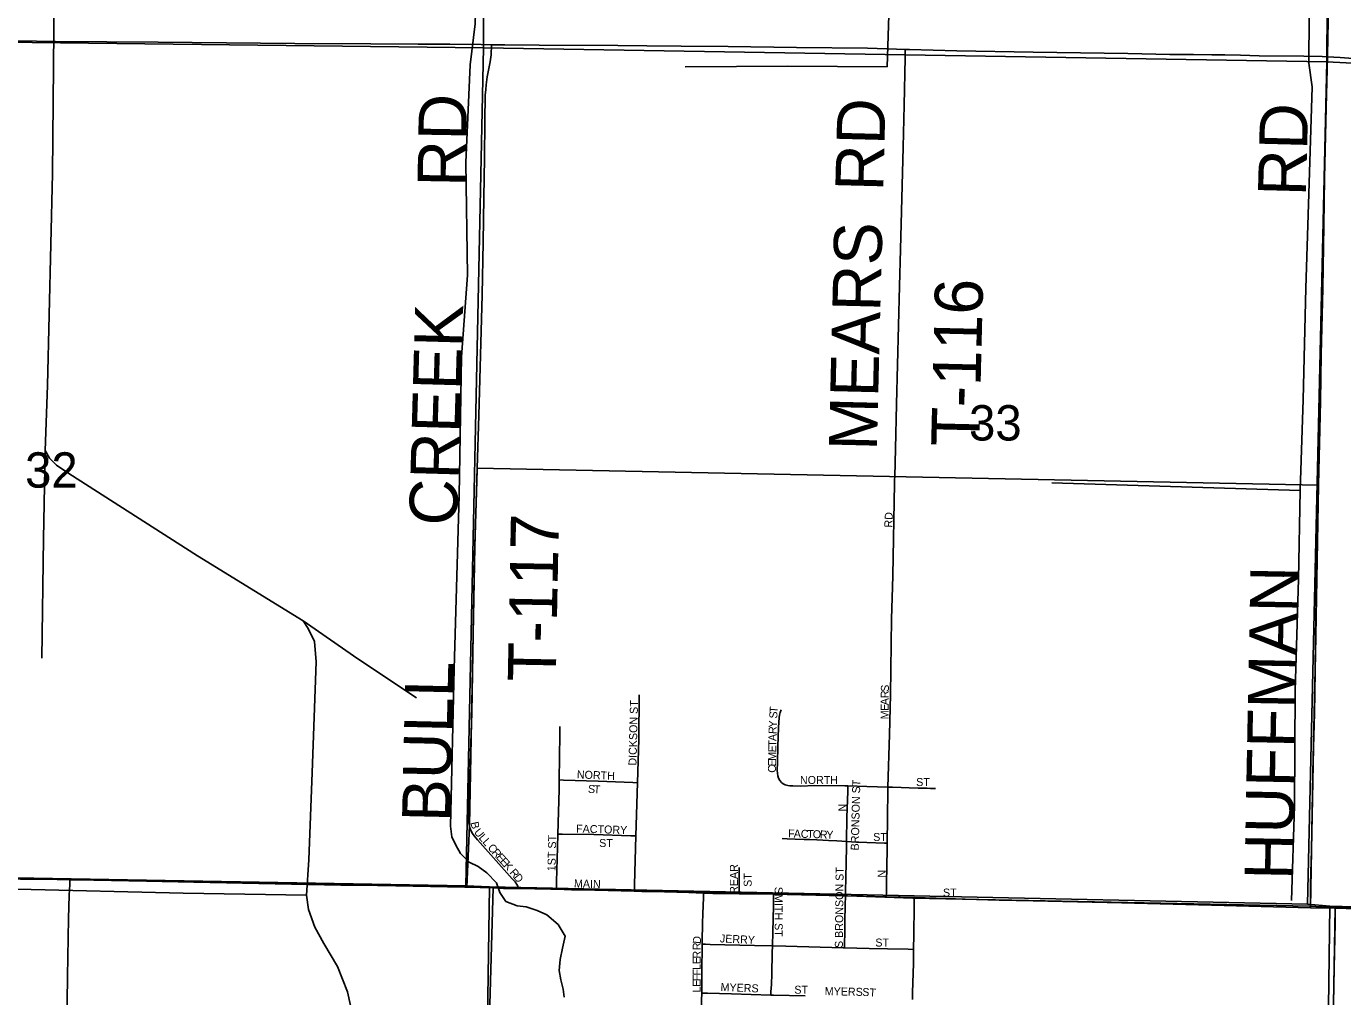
# Model space of a CAD drawing. Extents: x 1443599 to 1910620, y 1028088 to 1361369.
# Drawn here: x 1659809 to 1668031, y 1186540 to 1192606 of the extents above; entities that cross this region are included whole.
import ezdxf

# ---------------------------------------------------------------- set-up
doc = ezdxf.new("R2010")
doc.units = 0
for name, color, linetype in [('GM_X_City_Street', 7, 'Continuous'), ('GM_X_City_Street_Text', 7, 'Continuous'), ('GM_X_Corporation', 7, 'Continuous'), ('GM_X_County_Road', 7, 'Continuous'), ('GM_X_County_Road_Text', 7, 'Continuous'), ('GM_X_Minor_River', 7, 'Continuous'), ('GM_X_Section', 7, 'Continuous'), ('GM_X_Section_Text', 7, 'Continuous'), ('GM_X_Township', 7, 'Continuous'), ('GM_X_Township_Road', 7, 'Continuous'), ('GM_X_Township_Road_Text', 7, 'Continuous')]:
    doc.layers.add(name, color=color, linetype=linetype)

msp = doc.modelspace()

# ---------------------------------------------------------------- linework, layer by layer
at = {"layer": 'GM_X_City_Street'}
for points in [[(1665218.5, 1189098.8), (1665220.4, 1189173.4), (1665232.2, 1189748.5), (1665232.7, 1189769.7), (1665233.2, 1189791)], [(1665190.8, 1187850.3), (1665199.9, 1188179.3), (1665206.1, 1188425.7), (1665213.8, 1188902.1), (1665218.5, 1189098.8)], [(1663626.1, 1187877.4), (1663633.8, 1188149.9), (1663636.4, 1188427.5)], [(1664515.5, 1187890.8), (1664507.6, 1187905.6), (1664502.5, 1187921.4), (1664500.4, 1187937.6), (1664499.4, 1187954.4), (1664500.3, 1188004.6), (1664503, 1188104.6), (1664506.7, 1188221.6), (1664511.1, 1188285), (1664513.5, 1188299.7), (1664517.2, 1188315.3), (1664523.2, 1188333.7)], [(1663137.7, 1187894.7), (1663140.8, 1188178.4), (1663141.8, 1188228.4)], [(1663129.1, 1187555.9), (1663137, 1187834.7), (1663137.7, 1187894.7)], [(1663137.7, 1187894.7), (1663163.9, 1187893.8), (1663381, 1187887), (1663596.6, 1187878.5), (1663626.1, 1187877.4)], [(1663616.6, 1187544.3), (1663626.1, 1187877.4)], [(1664515.5, 1187890.8), (1664526, 1187878.9), (1664535.8, 1187870.7), (1664548, 1187864.4), (1664564.8, 1187860.6), (1664577.4, 1187858.8), (1664597.4, 1187857.3), (1664646.1, 1187856.7), (1664731.7, 1187859.8), (1664920.6, 1187858.9), (1664940, 1187858.3)], [(1664931.8, 1187510.5), (1664934.7, 1187660.2), (1664939.2, 1187825.3), (1664940, 1187858.3)], [(1664940, 1187858.3), (1665059.6, 1187854.5), (1665125.7, 1187852.4), (1665190.8, 1187850.3)], [(1665185.4, 1187499.7), (1665185.5, 1187526.8), (1665187.1, 1187630.3), (1665187.7, 1187672), (1665189.9, 1187818.7), (1665190.8, 1187850.3)], [(1665190.8, 1187850.3), (1665219.6, 1187849.4), (1665274.3, 1187847.6), (1665323.2, 1187846), (1665379.8, 1187844.2), (1665411.4, 1187843.2), (1665435.3, 1187842.4), (1665456.4, 1187841.6), (1665487.5, 1187840.5)], [(1662883.2, 1187215.4), (1662882, 1187219.2), (1662879, 1187229.3), (1662876.8, 1187235.2), (1662873.6, 1187241.8), (1662861.7, 1187257), (1662843.8, 1187277.1), (1662626.4, 1187520.6), (1662605.9, 1187545.9), (1662596.5, 1187559.2), (1662590, 1187570.5), (1662582.9, 1187585), (1662578, 1187601.1), (1662574.2, 1187620)], [(1663120.4, 1187211.6), (1663121.5, 1187259), (1663126.8, 1187473), (1663129.1, 1187555.9)], [(1663129.1, 1187555.9), (1663155, 1187555.5), (1663353, 1187552.7), (1663584.1, 1187545.3), (1663616.6, 1187544.3)], [(1663606.8, 1187199.2), (1663607.9, 1187239.6), (1663616.6, 1187544.3)], [(1664530.5, 1187528.5), (1664562.2, 1187526.8), (1664610.4, 1187524.7), (1664667.6, 1187523.1), (1664702.9, 1187522.2), (1664746.7, 1187520.5), (1664783.9, 1187519), (1664818.7, 1187516.9), (1664872.3, 1187513.8), (1664902.7, 1187511.9), (1664931.8, 1187510.5)], [(1664924.8, 1187170.5), (1664925.3, 1187197.7), (1664927.2, 1187285.4), (1664931.2, 1187475.3), (1664931.8, 1187510.5)], [(1664931.8, 1187510.5), (1664993.6, 1187505.8), (1665059, 1187503.2), (1665168.5, 1187500.2), (1665185.4, 1187499.7)], [(1665180.2, 1187164.5), (1665180.7, 1187193.2), (1665181.6, 1187248.9), (1665185.2, 1187461.1), (1665185.4, 1187499.7)], [(1664262.2, 1187183.5), (1664261.5, 1187282.3), (1664261.1, 1187346.8)], [(1662724, 1187219.7), (1662789.6, 1187216.6), (1662798.2, 1187216.5)], [(1662798.2, 1187216.5), (1662883.2, 1187215.4)], [(1662883.2, 1187215.4), (1663084.3, 1187212.7), (1663120.4, 1187211.6)], [(1663120.4, 1187211.6), (1663215.1, 1187208.6), (1663360.7, 1187205.7), (1663606.8, 1187199.2)], [(1663606.8, 1187199.2), (1663652.7, 1187198.1), (1663795.1, 1187194.8), (1663946.4, 1187191.4), (1664038.6, 1187187.9)], [(1664029.8, 1186868.8), (1664030.3, 1186886.8), (1664033, 1186997.2), (1664035, 1187060.8), (1664037.7, 1187157), (1664038.6, 1187187.9)], [(1664038.6, 1187187.9), (1664096.1, 1187185.8), (1664262.2, 1187183.5)], [(1664262.2, 1187183.5), (1664475.7, 1187180.2)], [(1664469.3, 1186856.8), (1664471.2, 1186944.2), (1664474.9, 1187108.2), (1664475.2, 1187141), (1664475.7, 1187180.2)], [(1664475.7, 1187180.2), (1664560.5, 1187178.6), (1664740.5, 1187174.1), (1664904.2, 1187170.9), (1664924.8, 1187170.5)], [(1664919.1, 1186844.3), (1664919.5, 1186862.9), (1664920, 1186891.7), (1664920.5, 1186919.9), (1664922.1, 1187010.2), (1664924.6, 1187112), (1664924.8, 1187170.5)], [(1664924.8, 1187170.5), (1665035, 1187168.2), (1665180.2, 1187164.5)], [(1665180.2, 1187164.5), (1665354.7, 1187159.9)], [(1665350.3, 1186835.2), (1665352.9, 1186928), (1665353.2, 1186969.8), (1665354, 1187062.6), (1665354.7, 1187159.9)], [(1665354.7, 1187159.9), (1665493, 1187156.4), (1665673, 1187150.1), (1665885.8, 1187143.8), (1666098.6, 1187138.3), (1666652.4, 1187125.6), (1667290.8, 1187110.1), (1667829.5, 1187096.1)], [(1664027.4, 1186562.6), (1664029.1, 1186731.3), (1664029.6, 1186826.8), (1664029.8, 1186868.8)], [(1664029.8, 1186868.8), (1664050.4, 1186867.9), (1664080.1, 1186866.7), (1664356.7, 1186859.6), (1664469.3, 1186856.8)], [(1664459.3, 1186550), (1664460.3, 1186569.9), (1664462.5, 1186616.3), (1664465.6, 1186681.8), (1664468.5, 1186813), (1664469.3, 1186856.8)], [(1664469.3, 1186856.8), (1664552.6, 1186854.7), (1664911.1, 1186844.5), (1664919.1, 1186844.3)], [(1664919.1, 1186844.3), (1665072.9, 1186841.1), (1665188.8, 1186838.9), (1665317.6, 1186836.5), (1665350.3, 1186835.2)], [(1665343.8, 1186521.8), (1665344.8, 1186566.1), (1665349.8, 1186746.5), (1665350.3, 1186835.2)], [(1664002.4, 1184852.7), (1664011.1, 1185296.3), (1664021.1, 1185853.3), (1664024, 1186181), (1664025.3, 1186344.7), (1664027, 1186518.5), (1664027.4, 1186562.6)], [(1664027.4, 1186562.6), (1664064.2, 1186561.6), (1664213.4, 1186557.4), (1664459.3, 1186550)], [(1664459.3, 1186550), (1664475.7, 1186549.5), (1664674.7, 1186544.6)]]:
    msp.add_lwpolyline(points, dxfattribs=at)
at = {"layer": 'GM_X_Corporation'}
msp.add_lwpolyline([(1662625.4, 1189842.7), (1667880.6, 1189737.9), (1667860.4, 1188678.1), (1667845.1, 1187936.1), (1667829.5, 1187096.1), (1667984.8, 1187092.7), (1667960.8, 1185769.8), (1667948.9, 1185083.1), (1667944, 1184699.3), (1665316.4, 1184804.9), (1664002.4, 1184852.7), (1662680.2, 1184866.5), (1662680.2, 1185686.4), (1662724, 1187219.7), (1662561.1, 1187224.2), (1662576.1, 1187610.5), (1662609.8, 1189351.2)], close=True, dxfattribs=at)
at = {"layer": 'GM_X_County_Road'}
for points in [[(1667935.3, 1192415), (1667938.4, 1192541.8), (1667958.7, 1193378.4), (1667964.5, 1193641), (1667977.1, 1194133.1), (1667985.7, 1194411.9), (1667997.4, 1194871.2), (1668003.1, 1195068), (1668003.8, 1195232), (1668000.1, 1195560.1), (1667998.1, 1195855.5), (1667998.2, 1196380.6), (1667997.1, 1196774.4), (1667993.9, 1197037), (1667993.4, 1197414.4), (1667993, 1197522.4)], [(1667880.6, 1189737.9), (1667887, 1189998.9), (1667892, 1190261.3), (1667897.7, 1190556.7), (1667906.9, 1190966.8), (1667912.9, 1191360.6), (1667918.4, 1191655.9), (1667927.6, 1192098.9), (1667935.3, 1192415)], [(1667829.5, 1187096.1), (1667830.8, 1187245.2), (1667835.5, 1187458.1), (1667848.3, 1188096.8), (1667854.3, 1188309.6), (1667859.3, 1188571.6), (1667861.6, 1188784.5), (1667866.5, 1189030.1), (1667871.4, 1189308.6), (1667880.6, 1189737.9)], [(1667984.8, 1187092.6), (1667829.5, 1187096.1)], [(1667944.1, 1184707.4), (1667944.7, 1184799.4), (1667948.8, 1185078.5), (1667954.7, 1185357.6), (1667959.8, 1185735.2), (1667964.2, 1186030.7), (1667969, 1186276.9), (1667978.8, 1186720.1), (1667984.9, 1186999.1), (1667984.8, 1187092.6)]]:
    msp.add_lwpolyline(points, dxfattribs=at)
at = {"layer": 'GM_X_Minor_River'}
for points in [[(1667978.4, 1202401.3), (1667944.9, 1201248.8), (1667965.3, 1200191.6), (1667929.1, 1198894.7), (1667894.8, 1197910.6), (1667871, 1197604.1), (1667884, 1197439.5), (1667883.3, 1196865.9), (1667877.7, 1195265.5), (1667856.1, 1194104.7), (1667824.7, 1192954), (1667819.9, 1192374.5), (1667841.3, 1192227.7), (1667822, 1191624.4), (1667801.8, 1190968.9), (1667784.9, 1190273.3), (1667766.3, 1189704), (1667756, 1189150.6), (1667735, 1188453.1), (1667729.7, 1187733.2), (1667710.7, 1187141.9)], [(1665298.1, 1200980.2), (1665282.8, 1200264.6), (1665257.3, 1199326.5), (1665239.4, 1198578.7), (1665219.8, 1197955.3), (1665217.9, 1197532.2), (1665214.5, 1196485.3), (1665213, 1195322.1), (1665211.6, 1194491.8), (1665212.1, 1193547.2), (1665200.3, 1192807.3), (1665185.9, 1192352.3), (1664566.1, 1192355.6), (1663924.2, 1192353.2)], [(1662638.7, 1196870.1), (1662643.7, 1195249.3), (1662627, 1193093.5), (1662612.5, 1192620.4), (1662581.8, 1192364.2), (1662554.8, 1191754.9), (1662564.2, 1191050.7), (1662526.9, 1190539.9), (1662513.4, 1189675.7), (1662481.8, 1188589.2), (1662458.1, 1187604.8)], [(1660027.8, 1196611.9), (1659997.9, 1194245.8), (1659985.2, 1193024.6), (1659972.4, 1191685.1), (1659941.8, 1190360), (1659926.2, 1189953.1), (1659915.9, 1189401.8), (1659906.1, 1188655.8)], [(1659926.2, 1189953.1), (1659953.4, 1189906.5), (1659996.7, 1189861.6), (1660074, 1189810), (1660878.8, 1189296), (1661537.1, 1188888.9), (1661879.8, 1188652), (1662246.3, 1188408.7)], [(1667766.3, 1189704), (1666214.7, 1189752.3)], [(1661537.1, 1188888.9), (1661570.4, 1188842.1), (1661609, 1188759.2), (1661618.6, 1188632.7), (1661593.8, 1187941.2), (1661573.6, 1187396.1), (1661559.5, 1187173.7), (1661571.9, 1187085.2), (1661611.9, 1186974.2), (1661666.2, 1186872.9), (1661751.8, 1186728.9), (1661815.8, 1186570.1), (1661857.6, 1186380.1), (1661853.9, 1186179.6), (1661837.3, 1186043.5), (1661847.4, 1185937), (1661856.4, 1185880.7), (1661865.5, 1185832.4)], [(1662458.1, 1187604.8), (1662466.9, 1187538.4), (1662492.1, 1187487.8), (1662521.2, 1187435.2), (1662574.4, 1187380.1), (1662632.1, 1187353), (1662685.6, 1187313.9), (1662746.7, 1187250.6), (1662765.7, 1187192.1), (1662804.8, 1187135.2), (1662874.5, 1187107.9), (1662930.6, 1187100.9), (1663000.4, 1187079.6), (1663060.1, 1187052.5), (1663131.2, 1186991), (1663174.1, 1186918), (1663158.7, 1186844.1), (1663143.4, 1186772.2), (1663138.1, 1186704.1), (1663147.1, 1186645.8), (1663162.1, 1186587.3), (1663169.2, 1186537)], [(1661559.5, 1187173.7), (1660789.5, 1187187.7), (1659752.9, 1187212.6), (1659450.1, 1187214.1)]]:
    msp.add_lwpolyline(points, dxfattribs=at)
at = {"layer": 'GM_X_Section'}
for points in [[(1662691.8, 1197703.2), (1662664.5, 1192471.6), (1657375.8, 1192533.3), (1657466.1, 1197732.2)], [(1667964, 1197553.3), (1667931.4, 1192383.8), (1662664.5, 1192471.6), (1662691.8, 1197703.2)], [(1667964, 1197553.3), (1673254.7, 1197445.3), (1673160.2, 1192114.3), (1667931.4, 1192383.8)], [(1657375.8, 1192533.3), (1662664.5, 1192471.6), (1662555, 1187232.9), (1657389.2, 1187325.2), (1657231.2, 1187325.3), (1657328.6, 1189560.8)], [(1667931.4, 1192383.8), (1667811.5, 1187117.2), (1662701, 1187227.2), (1662555, 1187232.9), (1662664.5, 1192471.6)], [(1673160.2, 1192114.3), (1673087.7, 1186967.1), (1667951.4, 1187105.5), (1667811.5, 1187117.2), (1667931.4, 1192383.8)], [(1657389.2, 1187325.2), (1662555, 1187232.9), (1662701, 1187227.2), (1662627.2, 1182250.7), (1657358.9, 1182247.8)], [(1667811.5, 1187117.2), (1667951.4, 1187105.5), (1667884.6, 1182047.3), (1662627.2, 1182250.7), (1662701, 1187227.2)], [(1673087.7, 1186967.1), (1673261.6, 1186959.1), (1673195.5, 1181791.2), (1667884.6, 1182047.3), (1667951.4, 1187105.5)]]:
    msp.add_lwpolyline(points, close=True, dxfattribs=at)
at = {"layer": 'GM_X_Township'}
for points in [[(1657359.6, 1187302.3), (1660071.2, 1187272.4), (1662547.1, 1187223.8), (1662885.2, 1187219.8), (1663604.9, 1187200), (1664034.8, 1187192.5), (1664475, 1187183.1), (1664707.3, 1187178.4), (1665171.9, 1187162.5), (1665347, 1187155), (1667823.2, 1187104.9), (1667980.2, 1187098.3), (1673099.2, 1186957.5), (1673280.7, 1186951.3), (1675743.2, 1186901.1), (1675863, 1186897.3), (1678396.7, 1186852.4), (1678444.8, 1186848.9), (1681031.7, 1186821.5), (1683678.5, 1186812.5)], [(1683678.5, 1186812.5), (1681031.7, 1186821.5), (1678444.8, 1186848.9), (1678396.7, 1186852.4), (1675863, 1186897.3), (1675743.2, 1186901.1), (1673280.7, 1186951.3), (1673099.2, 1186957.5), (1667980.2, 1187098.3), (1667823.2, 1187104.9), (1665347, 1187155), (1665171.9, 1187162.5), (1664707.3, 1187178.4), (1664475, 1187183.1), (1664034.8, 1187192.5), (1663604.9, 1187200), (1662885.2, 1187219.8), (1662547.1, 1187223.8), (1660071.2, 1187272.4), (1657359.6, 1187302.3)]]:
    msp.add_lwpolyline(points, dxfattribs=at)
at = {"layer": 'GM_X_Township_Road'}
for points in [[(1657388.8, 1192546.6), (1657546, 1192541.9), (1657972.8, 1192536.2), (1658744.3, 1192527.3), (1659006.9, 1192525.3), (1659220.2, 1192521.4), (1659630.6, 1192516.3), (1659991.7, 1192511.1), (1660631.8, 1192506.6), (1661272, 1192500.6), (1661485.4, 1192498), (1661961.4, 1192495.4), (1662256.9, 1192493.9), (1662453.9, 1192494), (1662650.8, 1192491.1), (1662715.4, 1192490.2)], [(1662625.4, 1189842.7), (1662635.2, 1190173.3), (1662656, 1190927.9), (1662662.2, 1191256), (1662667, 1191534.9), (1662670.4, 1191781), (1662673.7, 1192010.7), (1662675.9, 1192174.8), (1662678.1, 1192211), (1662680.6, 1192240.2), (1662688, 1192288.8), (1662706.5, 1192384.1), (1662711.6, 1192426.8), (1662715.4, 1192490.2)], [(1662715.4, 1192490.2), (1662798.5, 1192489.1), (1663011.9, 1192488.5), (1663504.3, 1192485), (1663684.9, 1192484.1), (1663898.2, 1192480.8), (1664193.7, 1192478.7), (1664620.5, 1192473.9), (1665063.6, 1192468), (1665244.1, 1192462.6), (1665298.3, 1192461.2)], [(1665233.2, 1189791), (1665238.6, 1189964.5), (1665245.2, 1190243.3), (1665263.2, 1190981.2), (1665269, 1191210.8), (1665285.2, 1191850.3), (1665292, 1192112.7), (1665298.4, 1192408), (1665298.3, 1192447.1), (1665298.3, 1192461.2)], [(1665298.3, 1192461.2), (1665326.2, 1192460.4), (1665621.5, 1192453), (1666097.5, 1192445), (1666688.4, 1192434.6), (1666951, 1192430.2), (1667098.7, 1192428.4), (1667213.5, 1192428), (1667295.6, 1192427.8), (1667393.9, 1192424.9), (1667508.7, 1192421.7), (1667787.7, 1192419.8), (1667902.1, 1192417.3), (1667935.3, 1192415)], [(1667935.3, 1192415), (1668016.2, 1192409.6), (1668310.8, 1192388.2)], [(1662574.2, 1187620), (1662573.5, 1187625.8), (1662571.8, 1187658.5), (1662573.9, 1187740.4), (1662590.8, 1188314.4), (1662599.1, 1188806.4), (1662608.2, 1189298.4), (1662618.4, 1189626.3), (1662625, 1189833.6), (1662625.4, 1189842.7)], [(1657423.2, 1187319), (1657605.5, 1187314.5), (1657867.9, 1187309), (1658064.6, 1187304.2), (1658196, 1187302), (1658392.8, 1187297.5), (1658753.9, 1187289.6), (1659033, 1187283.7), (1659246.4, 1187281.9), (1659541.8, 1187277.5), (1660001.5, 1187272.5), (1660081.6, 1187271)], [(1659999.4, 1182271.7), (1659999.5, 1182303.7), (1660006.7, 1182779.8), (1660010.1, 1182993.2), (1660011.6, 1183135.2), (1660015.8, 1183412.1), (1660019.3, 1183628.9), (1660029.8, 1184302.2), (1660040.1, 1185024.6), (1660044.8, 1185320.1), (1660048.3, 1185599.2), (1660054.8, 1186058.9), (1660061.2, 1186354.4), (1660065.8, 1186666.4), (1660072.2, 1187027.6), (1660076.1, 1187175.3), (1660079.9, 1187240.9), (1660081.6, 1187271)], [(1660081.6, 1187271), (1660231.3, 1187268), (1660559.6, 1187261.3), (1660855, 1187255.7), (1661363.9, 1187245.3), (1661773.4, 1187237.7), (1662003.3, 1187234.1), (1662249.4, 1187231.1), (1662561.1, 1187224.2)], [(1662561.1, 1187224.2), (1662724, 1187219.7)], [(1667984.8, 1187092.6), (1668118.5, 1187089.5), (1668280.6, 1187086.1), (1668395.4, 1187083.2), (1668641.5, 1187077.7), (1668838.4, 1187071.9), (1669018.9, 1187067.3), (1669248.5, 1187061.5), (1669773.5, 1187048.1), (1670019.7, 1187042.7), (1670429.9, 1187032.7), (1670889.3, 1187022.5), (1671135.3, 1187016.1), (1671414.3, 1187007.8), (1671808.1, 1186998.8), (1672169, 1186990.1), (1672480.7, 1186981.6), (1672923.6, 1186967), (1673110.9, 1186961.8)]]:
    msp.add_lwpolyline(points, dxfattribs=at)

# ---------------------------------------------------------------- texts
at = {"layer": 'GM_X_City_Street_Text'}
for s, rotation, p in [('RD', 86.98841, (1665217, 1189471.1)), ('R', 88.90716, (1665195.1, 1188405.5)), ('S', 87.62201, (1665195.8, 1188444.8)), ('DICKSON ST', 88.5861, (1663619.8, 1187983.7)), ('T', 86.52763, (1664500.9, 1188312.5)), ('E', 89.97267, (1665195, 1188326.6)), ('A', 89.97034, (1665195, 1188361.8)), ('Y', 87.00443, (1664495.7, 1188220.3)), ('S', 86.55611, (1664498.8, 1188277.4)), ('M', 89.98178, (1665195, 1188273.8)), ('A', 89.10379, (1664494.1, 1188137.2)), ('R', 88.71294, (1664494.8, 1188181.1)), ('E', 89.0711, (1664493, 1188066.8)), ('T', 89.11632, (1664493.6, 1188102.1)), ('E', 89.0711, (1664491.6, 1187978.8)), ('M', 89.11359, (1664492.2, 1188014)), ('NORTH', 357.61538, (1663246.8, 1187904.8)), ('C', 89.1014, (1664491, 1187939.2)), ('S', 355.95331, (1663315.8, 1187814.6)), ('T', 356.92424, (1663351.8, 1187812.1)), ('NORTH', 0.00001, (1664641.2, 1187869.6)), ('BRONSON ST', 88.65313, (1665008.2, 1187453.6)), ('ST', 0.00001, (1665367.2, 1187856.4)), ('N', 90, (1664931, 1187697.4)), ('B', 282.88178, (1662582.7, 1187627.8)), ('FACTORY', 358.23864, (1663242.3, 1187566)), ('U', 308.9771, (1662602.3, 1187567)), ('L', 311.52139, (1662631.5, 1187531)), ('L', 311.52139, (1662654.9, 1187504.6)), ('1ST ST', 88.66352, (1663113.8, 1187323.6)), ('ST', 0.00001, (1663387.2, 1187475.6)), ('F', 358.5242, (1664566.6, 1187535.2)), ('A', 358.54027, (1664601.8, 1187534.3)), ('C', 358.54302, (1664645.8, 1187533.2)), ('T', 358.5242, (1664685.4, 1187532.2)), ('O', 357.8142, (1664720.4, 1187531.3)), ('R', 357.01146, (1664764.2, 1187529.6)), ('Y', 358.75423, (1664805.4, 1187527.5)), ('ST', 0.00001, (1665098.8, 1187513.2)), ('C', 311.52866, (1662686.9, 1187468.4)), ('R', 311.52452, (1662713.2, 1187438.7)), ('E', 311.53892, (1662739.4, 1187409.1)), ('E', 311.52009, (1662762.8, 1187382.7)), ('K', 311.52781, (1662786.1, 1187356.4)), ('REAR', 90, (1664253.4, 1187182.6)), ('R', 311.54125, (1662824.1, 1187313.5)), ('D', 307.74848, (1662849.8, 1187284.6)), ('ST', 90, (1664339.4, 1187226.6)), ('S BRONSON ST', 89.40915, (1664909, 1186844)), ('N', 90, (1665177.4, 1187283.8)), ('MAIN', 358.45264, (1663229.1, 1187222.8)), ('SMITH ST', 270, (1664483.4, 1187226.6)), ('ST', 0.00001, (1665534.4, 1187165.6)), ('R', 89.8604, (1664021.4, 1186830.6)), ('D', 86.8735, (1664021.5, 1186869.5)), ('JERRY', 357.26998, (1664140.1, 1186879.6)), ('ST', 0.00001, (1665112, 1186853.2)), ('R', 89.87257, (1664021.3, 1186777.8)), ('E', 89.86338, (1664021.2, 1186742.6)), ('F', 89.86338, (1664021.1, 1186672.2)), ('L', 89.86338, (1664021.2, 1186707.4)), ('E', 89.86338, (1664020.9, 1186601.8)), ('F', 89.86338, (1664021, 1186637)), ('MYERS', 357.61084, (1664144.4, 1186576)), ('L', 89.86338, (1664020.8, 1186566.6)), ('ST', 0.00001, (1664606, 1186558.4)), ('MYERS', 358.80717, (1664795.4, 1186549.6)), ('ST', 356.41176, (1665029, 1186545.2))]:
    msp.add_text(s, height=50, rotation=rotation, dxfattribs=at).set_placement(p)
at = {"layer": 'GM_X_County_Road_Text'}
for s, rotation, p in [('RD', 88.51748, (1667801.2, 1191541.6)), ('HUFFMAN', 88.87907, (1667717.5, 1187268.1))]:
    msp.add_text(s, height=300, rotation=rotation, dxfattribs=at).set_placement(p)
at = {"layer": 'GM_X_Section_Text'}
for s, p in [('33', (1665697.2, 1190016.5)), ('32', (1659801.2, 1189721.7))]:
    msp.add_text(s, height=221, rotation=0.00001, dxfattribs=at).set_placement(p)
at = {"layer": 'GM_X_Township_Road_Text'}
for s, rotation, p in [('RD', 89.00466, (1662551.9, 1191600.9)), ('RD', 88.51936, (1665161.3, 1191572.4)), ('MEARS', 88.60326, (1665121.6, 1189951.2)), ('T-116', 88.60978, (1665760.2, 1189976)), ('CREEK', 88.38062, (1662499.1, 1189482)), ('T-117', 88.89077, (1663115.8, 1188506.8)), ('BULL', 88.69473, (1662455.1, 1187629.6))]:
    msp.add_text(s, height=300, rotation=rotation, dxfattribs=at).set_placement(p)

doc.saveas('drawing.dxf')
